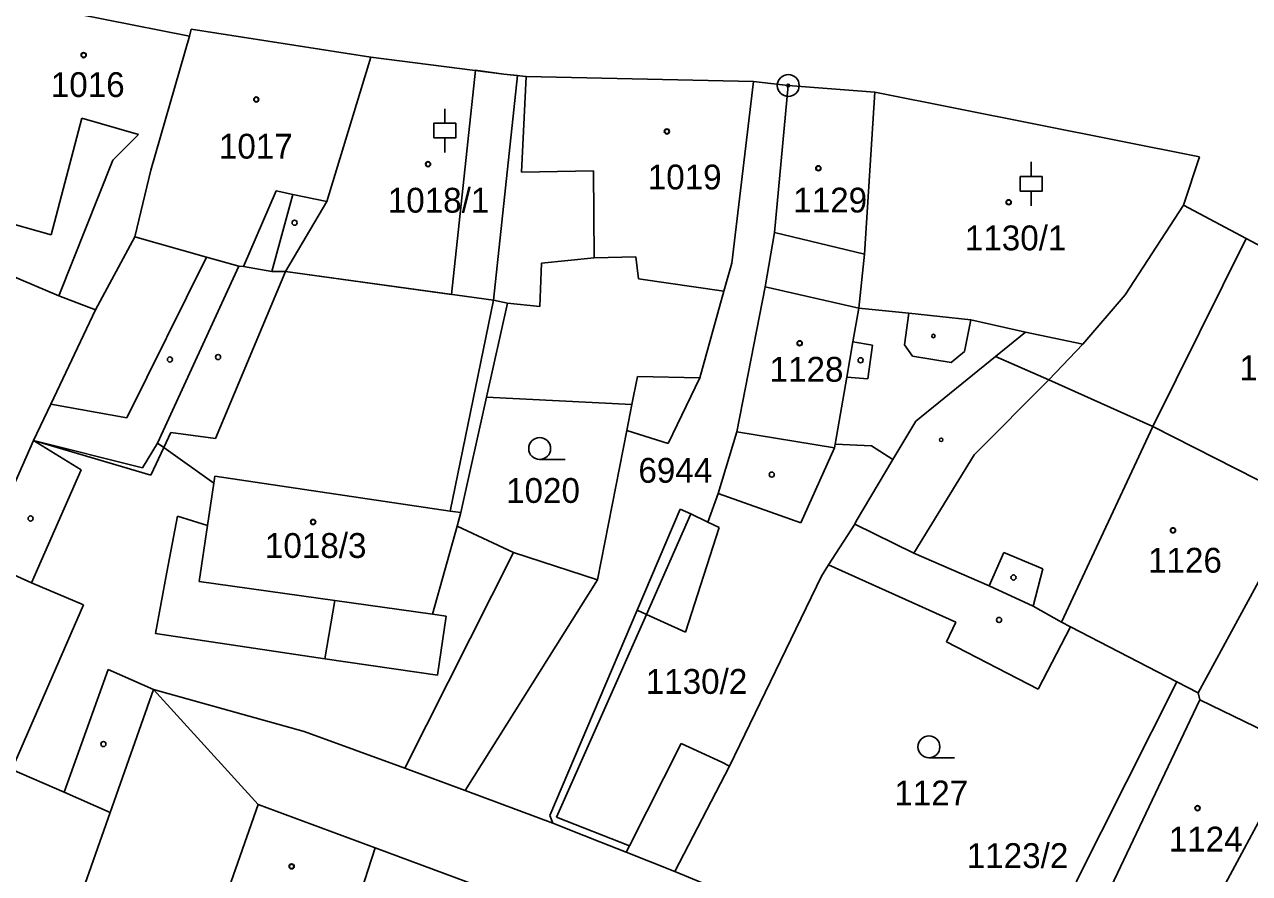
# Model space of a CAD drawing. Extents: x -593183 to -588034, y -1130415 to -1124994.
# Drawn here: x -591178.8 to -591094.9, y -1128918.7 to -1128860.6 of the extents above; entities that cross this region are included whole.
import ezdxf

# ---------------------------------------------------------------- set-up
doc = ezdxf.new("R2010")
doc.units = 0
for name, color, linetype in [('Vrstva 1', 7, 'Continuous'), ('Vrstva 16', 7, 'Continuous'), ('Vrstva 18', 7, 'Continuous'), ('Vrstva 19', 7, 'Continuous'), ('Vrstva 24', 7, 'Continuous'), ('Vrstva 25', 7, 'Continuous'), ('Vrstva 27', 7, 'Continuous'), ('Vrstva 4', 7, 'Continuous')]:
    doc.layers.add(name, color=color, linetype=linetype)

msp = doc.modelspace()

# ---------------------------------------------------------------- linework, layer by layer
at = {"layer": 'Vrstva 1'}
for p, q in [((-591179.02, -1128859.09), (-591167.47, -1128861.37)), ((-591167.35, -1128860.9), (-591167.47, -1128861.37)), ((-591167.35, -1128860.9), (-591155.05, -1128862.82)), ((-591167.47, -1128861.37), (-591170.12, -1128870.56)), ((-591155.05, -1128862.82), (-591158.06, -1128872.69)), ((-591155.05, -1128862.82), (-591145.96, -1128863.97)), ((-591145.96, -1128863.97), (-591144.42, -1128864.14)), ((-591144.42, -1128864.14), (-591144.75, -1128870.68)), ((-591144.42, -1128864.14), (-591128.86, -1128864.48)), ((-591128.86, -1128864.48), (-591130.35, -1128876.91)), ((-591128.86, -1128864.48), (-591126.48, -1128864.75)), ((-591126.48, -1128864.75), (-591127.42, -1128874.81)), ((-591126.48, -1128864.75), (-591120.56, -1128865.21)), ((-591120.56, -1128865.21), (-591121.26, -1128876.31)), ((-591120.56, -1128865.21), (-591098.33, -1128869.63)), ((-591098.33, -1128869.63), (-591099.43, -1128872.94)), ((-591170.12, -1128870.56), (-591171.21, -1128875.12)), ((-591139.82, -1128870.59), (-591144.75, -1128870.68)), ((-591139.82, -1128870.59), (-591139.76, -1128876.55)), ((-591161.55, -1128871.97), (-591163.78, -1128877.14)), ((-591161.55, -1128871.97), (-591160.39, -1128872.21)), ((-591160.39, -1128872.21), (-591158.06, -1128872.69)), ((-591099.43, -1128872.94), (-591103.41, -1128879.09)), ((-591099.43, -1128872.94), (-591095.14, -1128875.24)), ((-591171.21, -1128875.12), (-591173.92, -1128880.11)), ((-591127.42, -1128874.81), (-591128.07, -1128878.55)), ((-591095.14, -1128875.24), (-591089.14, -1128878.39)), ((-591184.96, -1128875.53), (-591176.42, -1128879.15)), ((-591143.38, -1128876.91), (-591143.48, -1128879.89)), ((-591139.76, -1128876.55), (-591143.38, -1128876.91)), ((-591130.35, -1128876.91), (-591130.88, -1128878.83)), ((-591121.26, -1128876.31), (-591121.66, -1128880.01)), ((-591164.1, -1128877.13), (-591169.67, -1128889.24)), ((-591164.1, -1128877.13), (-591163.78, -1128877.14)), ((-591128.07, -1128878.55), (-591129.99, -1128888.48)), ((-591128.07, -1128878.55), (-591121.66, -1128880.01)), ((-591176.42, -1128879.15), (-591173.92, -1128880.11)), ((-591130.88, -1128878.83), (-591132.54, -1128884.77)), ((-591103.41, -1128879.09), (-591106.32, -1128882.46)), ((-591173.92, -1128880.11), (-591176.97, -1128886.57)), ((-591145.7, -1128879.65), (-591147.15, -1128886.11)), ((-591145.7, -1128879.65), (-591143.48, -1128879.89)), ((-591121.66, -1128880.01), (-591122.06, -1128882.3)), ((-591110.24, -1128881.65), (-591112.3, -1128883.31)), ((-591110.24, -1128881.65), (-591106.32, -1128882.46)), ((-591122.06, -1128882.3), (-591122.48, -1128884.74)), ((-591112.3, -1128883.31), (-591117.74, -1128887.74)), ((-591112.3, -1128883.31), (-591108.64, -1128884.92)), ((-591136.81, -1128884.68), (-591137.18, -1128886.59)), ((-591136.81, -1128884.68), (-591132.54, -1128884.77)), ((-591122.48, -1128884.74), (-591123.27, -1128889.32)), ((-591108.64, -1128884.92), (-591101.51, -1128888.11)), ((-591147.15, -1128886.11), (-591148.89, -1128894.01)), ((-591147.15, -1128886.11), (-591137.18, -1128886.59)), ((-591176.97, -1128886.57), (-591178.15, -1128889.06)), ((-591137.18, -1128886.59), (-591137.54, -1128888.38)), ((-591117.74, -1128887.74), (-591119.31, -1128890.37)), ((-591137.54, -1128888.38), (-591139.54, -1128898.61)), ((-591129.99, -1128888.48), (-591131.28, -1128892.69)), ((-591101.51, -1128888.11), (-591090.72, -1128893.62)), ((-591178.15, -1128889.06), (-591181.77, -1128897.25)), ((-591178.15, -1128889.06), (-591170.7, -1128890.94)), ((-591169.67, -1128889.24), (-591170.7, -1128890.94)), ((-591169.67, -1128889.24), (-591169.23, -1128889.55)), ((-591123.27, -1128889.32), (-591123.31, -1128889.56)), ((-591123.27, -1128889.32), (-591120.78, -1128889.44)), ((-591120.78, -1128889.44), (-591119.31, -1128890.37)), ((-591169.23, -1128889.55), (-591165.81, -1128892)), ((-591123.31, -1128889.56), (-591125.61, -1128894.71)), ((-591119.31, -1128890.37), (-591121.82, -1128894.59)), ((-591165.81, -1128892), (-591166.24, -1128894.89)), ((-591165.73, -1128891.5), (-591165.81, -1128892)), ((-591165.73, -1128891.5), (-591149.63, -1128893.9)), ((-591131.28, -1128892.69), (-591131.99, -1128894.66)), ((-591131.28, -1128892.69), (-591125.61, -1128894.71)), ((-591149.63, -1128893.9), (-591148.89, -1128894.01)), ((-591148.89, -1128894.01), (-591149.15, -1128894.94)), ((-591133.88, -1128893.76), (-591136.82, -1128900.68)), ((-591133.88, -1128893.76), (-591133.16, -1128894.1)), ((-591133.16, -1128894.1), (-591131.99, -1128894.66)), ((-591166.24, -1128894.89), (-591166.81, -1128898.72)), ((-591149.15, -1128894.94), (-591150.83, -1128900.96)), ((-591149.15, -1128894.94), (-591145.3, -1128896.75)), ((-591121.93, -1128894.79), (-591123.73, -1128897.59)), ((-591121.82, -1128894.59), (-591121.93, -1128894.79)), ((-591145.3, -1128896.75), (-591152.73, -1128911.5)), ((-591093.28, -1128896.89), (-591098.41, -1128906.34)), ((-591123.73, -1128897.59), (-591124.21, -1128898.35)), ((-591123.73, -1128897.59), (-591115.01, -1128901.52)), ((-591166.81, -1128898.72), (-591157.53, -1128900.02)), ((-591139.54, -1128898.61), (-591148.6, -1128913.03)), ((-591124.21, -1128898.35), (-591130.5, -1128911.37)), ((-591157.53, -1128900.02), (-591150.83, -1128900.96)), ((-591136.82, -1128900.68), (-591142.8, -1128914.75)), ((-591115.01, -1128901.52), (-591115.64, -1128902.86)), ((-591107.16, -1128901.82), (-591109.36, -1128906.09)), ((-591107.16, -1128901.82), (-591099.88, -1128905.6)), ((-591115.64, -1128902.86), (-591109.36, -1128906.09)), ((-591169.94, -1128906.12), (-591172.91, -1128914.55)), ((-591169.94, -1128906.12), (-591159.63, -1128909.01)), ((-591169.94, -1128906.12), (-591162.78, -1128913.99)), ((-591099.88, -1128905.6), (-591106.78, -1128919.29)), ((-591099.88, -1128905.6), (-591098.41, -1128906.34)), ((-591098.41, -1128906.34), (-591098.31, -1128906.84)), ((-591098.31, -1128906.84), (-591091.56, -1128910.11)), ((-591159.63, -1128909.01), (-591152.73, -1128911.5)), ((-591091.56, -1128910.11), (-591098.56, -1128923.14)), ((-591152.73, -1128911.5), (-591148.6, -1128913.03)), ((-591130.5, -1128911.37), (-591134.24, -1128918.6)), ((-591148.6, -1128913.03), (-591142.6, -1128915.27)), ((-591172.91, -1128914.55), (-591181.94, -1128940.23)), ((-591162.78, -1128913.99), (-591165.75, -1128922.48)), ((-591162.78, -1128913.99), (-591154.76, -1128916.97)), ((-591142.8, -1128914.75), (-591142.6, -1128915.27)), ((-591142.6, -1128915.27), (-591140.48, -1128916.12)), ((-591140.48, -1128916.12), (-591139.37, -1128916.55)), ((-591154.76, -1128916.97), (-591145.37, -1128920.45)), ((-591139.37, -1128916.55), (-591137.58, -1128917.27)), ((-591137.58, -1128917.27), (-591134.24, -1128918.6)), ((-591134.24, -1128918.6), (-591111.5, -1128927.95))]:
    msp.add_line(p, q, dxfattribs=at)
at = {"layer": 'Vrstva 24'}
for radius in [0.75, 0.0903]:
    msp.add_circle((-591126.48, -1128864.75), radius, dxfattribs=at)
at = {"layer": 'Vrstva 25'}
for p, q in [((-591150, -1128867.34), (-591150, -1128866.34)), ((-591150, -1128868.34), (-591150, -1128869.34)), ((-591109.85, -1128870.99), (-591109.85, -1128869.99)), ((-591109.85, -1128871.99), (-591109.85, -1128872.99)), ((-591141.75, -1128890.37), (-591143.5, -1128890.37)), ((-591115.1, -1128910.8), (-591116.85, -1128910.8))]:
    msp.add_line(p, q, dxfattribs=at)
for points in [[(-591150.75, -1128868.34), (-591149.25, -1128868.34), (-591149.25, -1128867.34), (-591150.75, -1128867.34)], [(-591110.6, -1128871.99), (-591109.1, -1128871.99), (-591109.1, -1128870.99), (-591110.6, -1128870.99)]]:
    msp.add_lwpolyline(points, close=True, dxfattribs=at)
for centre, radius in [((-591174.72, -1128862.67), 0.175), ((-591174.72, -1128862.67), 0.15), ((-591162.9, -1128865.71), 0.175), ((-591162.9, -1128865.71), 0.15), ((-591134.79, -1128867.9), 0.175), ((-591134.79, -1128867.9), 0.15), ((-591151.14, -1128870.14), 0.175), ((-591151.14, -1128870.14), 0.15), ((-591124.42, -1128870.42), 0.175), ((-591124.42, -1128870.42), 0.15), ((-591111.39, -1128872.75), 0.175), ((-591111.39, -1128872.75), 0.15), ((-591160.28, -1128874.15), 0.175), ((-591116.54, -1128881.91), 0.117), ((-591125.7, -1128882.41), 0.175), ((-591125.7, -1128882.41), 0.15), ((-591168.81, -1128883.52), 0.175), ((-591165.52, -1128883.35), 0.175), ((-591121.53, -1128883.57), 0.175), ((-591143.5, -1128889.62), 0.75), ((-591116.01, -1128889.02), 0.117), ((-591127.61, -1128891.4), 0.175), ((-591178.35, -1128894.41), 0.175), ((-591159.01, -1128894.65), 0.175), ((-591159.01, -1128894.65), 0.15), ((-591100.14, -1128895.22), 0.175), ((-591100.14, -1128895.22), 0.15), ((-591111.06, -1128898.45), 0.175), ((-591112.05, -1128901.36), 0.175), ((-591116.85, -1128910.05), 0.75), ((-591173.37, -1128909.86), 0.175), ((-591098.46, -1128914.25), 0.175), ((-591098.46, -1128914.25), 0.15), ((-591160.48, -1128918.24), 0.175), ((-591160.48, -1128918.24), 0.15)]:
    msp.add_circle(centre, radius, dxfattribs=at)
at = {"layer": 'Vrstva 27'}
for p, q in [((-591149.53, -1128879.07), (-591147.89, -1128863.71)), ((-591147.89, -1128863.71), (-591145.96, -1128863.97)), ((-591145.01, -1128864.06), (-591146.66, -1128879.46)), ((-591145.96, -1128863.97), (-591145.01, -1128864.06)), ((-591165.69, -1128888.93), (-591160.91, -1128877.5)), ((-591160.91, -1128877.5), (-591149.53, -1128879.07)), ((-591146.66, -1128879.46), (-591149.63, -1128893.9)), ((-591169.23, -1128889.55), (-591168.75, -1128888.53)), ((-591168.75, -1128888.53), (-591165.69, -1128888.93)), ((-591165.81, -1128892), (-591169.23, -1128889.55)), ((-591165.73, -1128891.5), (-591165.81, -1128892)), ((-591149.63, -1128893.9), (-591165.73, -1128891.5))]:
    msp.add_line(p, q, dxfattribs=at)
at = {"layer": 'Vrstva 4'}
for p, q in [((-591174.85, -1128866.99), (-591176.94, -1128874.97)), ((-591174.85, -1128866.99), (-591170.97, -1128868.1)), ((-591170.97, -1128868.1), (-591172.72, -1128869.86)), ((-591172.72, -1128869.86), (-591176.42, -1128879.15)), ((-591160.39, -1128872.21), (-591161.84, -1128877.49)), ((-591158.06, -1128872.69), (-591160.91, -1128877.5)), ((-591183.88, -1128873.04), (-591176.94, -1128874.97)), ((-591171.21, -1128875.12), (-591166.31, -1128876.51)), ((-591127.42, -1128874.81), (-591121.26, -1128876.31)), ((-591095.14, -1128875.24), (-591101.51, -1128888.11)), ((-591166.31, -1128876.51), (-591171.77, -1128887.52)), ((-591166.31, -1128876.51), (-591164.1, -1128877.13)), ((-591136.91, -1128876.49), (-591139.76, -1128876.55)), ((-591136.91, -1128876.49), (-591136.73, -1128877.99)), ((-591160.91, -1128877.5), (-591165.69, -1128888.93)), ((-591163.78, -1128877.14), (-591161.84, -1128877.49)), ((-591161.84, -1128877.49), (-591160.91, -1128877.5)), ((-591160.91, -1128877.5), (-591146.66, -1128879.46)), ((-591136.73, -1128877.99), (-591130.88, -1128878.83)), ((-591146.66, -1128879.46), (-591149.63, -1128893.9)), ((-591146.66, -1128879.46), (-591145.7, -1128879.65)), ((-591121.66, -1128880.01), (-591118.23, -1128880.35)), ((-591118.23, -1128880.35), (-591118.52, -1128882.52)), ((-591118.23, -1128880.35), (-591113.98, -1128880.81)), ((-591113.98, -1128880.81), (-591114.41, -1128882.97)), ((-591113.98, -1128880.81), (-591110.24, -1128881.65)), ((-591122.06, -1128882.3), (-591120.71, -1128882.54)), ((-591120.71, -1128882.54), (-591121.04, -1128884.84)), ((-591118.52, -1128882.52), (-591117.98, -1128883.29)), ((-591106.32, -1128882.46), (-591108.64, -1128884.92)), ((-591117.98, -1128883.29), (-591115.32, -1128883.72)), ((-591114.41, -1128882.97), (-591115.32, -1128883.72)), ((-591132.54, -1128884.77), (-591134.71, -1128889.28)), ((-591122.48, -1128884.74), (-591121.04, -1128884.84)), ((-591108.64, -1128884.92), (-591113.75, -1128890.06)), ((-591176.97, -1128886.57), (-591171.77, -1128887.52)), ((-591168.75, -1128888.53), (-591169.23, -1128889.55)), ((-591168.75, -1128888.53), (-591165.69, -1128888.93)), ((-591137.54, -1128888.38), (-591134.71, -1128889.28)), ((-591129.99, -1128888.48), (-591123.31, -1128889.56)), ((-591101.51, -1128888.11), (-591107.78, -1128901.5)), ((-591178.15, -1128889.06), (-591174.89, -1128891.07)), ((-591178.15, -1128889.06), (-591170.12, -1128891.45)), ((-591169.23, -1128889.55), (-591170.12, -1128891.45)), ((-591113.75, -1128890.06), (-591117.89, -1128896.78)), ((-591174.89, -1128891.07), (-591178.3, -1128898.81)), ((-591168.3, -1128894.24), (-591169.02, -1128898.08)), ((-591168.3, -1128894.24), (-591166.24, -1128894.89)), ((-591133.16, -1128894.1), (-591136.18, -1128900.98)), ((-591131.22, -1128895.03), (-591133.52, -1128902.2)), ((-591131.99, -1128894.66), (-591131.22, -1128895.03)), ((-591121.93, -1128894.79), (-591117.89, -1128896.78)), ((-591145.3, -1128896.75), (-591139.54, -1128898.61)), ((-591117.89, -1128896.78), (-591112.72, -1128899.03)), ((-591111.73, -1128896.73), (-591112.72, -1128899.03)), ((-591111.73, -1128896.73), (-591109.06, -1128897.86)), ((-591181.77, -1128897.25), (-591178.3, -1128898.81)), ((-591109.06, -1128897.86), (-591109.71, -1128900.42)), ((-591169.02, -1128898.08), (-591169.8, -1128902.28)), ((-591178.3, -1128898.81), (-591174.74, -1128900.32)), ((-591112.72, -1128899.03), (-591109.71, -1128900.42)), ((-591174.74, -1128900.32), (-591179.64, -1128911.6)), ((-591157.53, -1128900.02), (-591158.2, -1128904.03)), ((-591150.83, -1128900.96), (-591149.91, -1128901.1)), ((-591149.91, -1128901.1), (-591150.5, -1128905.15)), ((-591136.18, -1128900.98), (-591142.34, -1128914.86)), ((-591136.82, -1128900.68), (-591136.18, -1128900.98)), ((-591136.18, -1128900.98), (-591133.52, -1128902.2)), ((-591109.71, -1128900.42), (-591107.78, -1128901.5)), ((-591107.78, -1128901.5), (-591107.16, -1128901.82)), ((-591169.8, -1128902.28), (-591158.2, -1128904.03)), ((-591158.2, -1128904.03), (-591150.5, -1128905.15)), ((-591173.04, -1128904.75), (-591176.05, -1128913.15)), ((-591173.04, -1128904.75), (-591169.94, -1128906.12)), ((-591098.31, -1128906.84), (-591104.61, -1128920.09)), ((-591133.81, -1128909.83), (-591137.35, -1128916.82)), ((-591133.81, -1128909.83), (-591131.03, -1128911.09)), ((-591131.03, -1128911.09), (-591130.5, -1128911.37)), ((-591179.64, -1128911.6), (-591176.05, -1128913.15)), ((-591176.05, -1128913.15), (-591172.91, -1128914.55)), ((-591142.34, -1128914.86), (-591137.35, -1128916.82)), ((-591154.76, -1128916.97), (-591157.49, -1128925.31)), ((-591137.35, -1128916.82), (-591137.58, -1128917.27))]:
    msp.add_line(p, q, dxfattribs=at)

# ---------------------------------------------------------------- texts
at = {"layer": 'Vrstva 16'}
msp.add_text('1123/2', height=1.7, dxfattribs=at).set_placement((-591114.26, -1128918.35))
at = {"layer": 'Vrstva 18'}
for s, p in [('6944', (-591136.74, -1128891.96)), ('1020', (-591145.8, -1128893.34)), ('1130/2', (-591136.24, -1128906.42)), ('1127', (-591119.22, -1128914.06))]:
    msp.add_text(s, height=1.7, dxfattribs=at).set_placement(p)
at = {"layer": 'Vrstva 19'}
for s, p in [('1016', (-591176.97, -1128865.54)), ('1017', (-591165.46, -1128869.76)), ('1019', (-591136.1, -1128871.87)), ('1018/1', (-591153.9, -1128873.46)), ('1129', (-591126.14, -1128873.45)), ('1130/1', (-591114.39, -1128876.04)), ('1128', (-591127.76, -1128885.04)), ('1131', (-591095.6, -1128884.94)), ('1018/3', (-591162.31, -1128897.11)), ('1126', (-591101.85, -1128898.12)), ('1124', (-591100.43, -1128917.22))]:
    msp.add_text(s, height=1.7, dxfattribs=at).set_placement(p)

doc.saveas('drawing.dxf')
